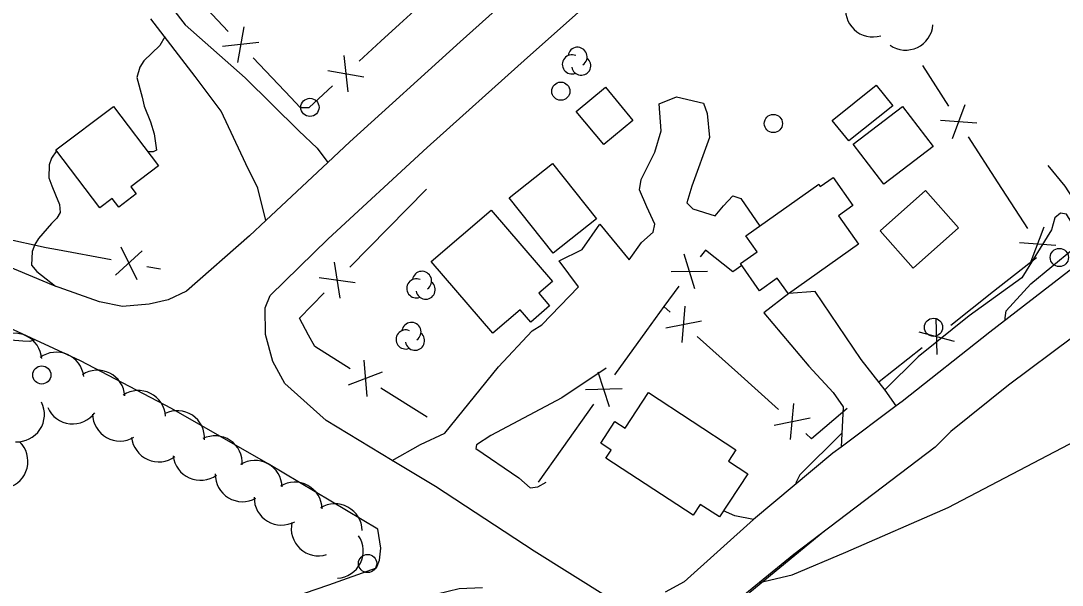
# Model space of a CAD drawing. Extents: x 362852 to 366875, y 5563573 to 5566479.
# Drawn here: x 363611.7 to 363726, y 5564915.4 to 5564977.4 of the extents above; entities that cross this region are included whole.
import ezdxf

# ---------------------------------------------------------------- set-up
doc = ezdxf.new("R2010")
doc.units = 0
for name, color, linetype in [('Niveau 19', 7, 'Continuous'), ('Niveau 2', 7, 'Continuous'), ('Niveau 21', 7, 'Continuous'), ('Niveau 22', 7, 'Continuous'), ('Niveau 31', 7, 'Continuous'), ('Niveau 36', 7, 'Continuous'), ('Niveau 37', 7, 'Continuous'), ('Niveau 44', 7, 'Continuous')]:
    doc.layers.add(name, color=color, linetype=linetype)

msp = doc.modelspace()

# ---------------------------------------------------------------- linework, layer by layer
at = {"layer": 'Niveau 19'}
for points in [[(363624.37, 5564983.84), (363629.69, 5564976.92), (363636.28, 5564971.11), (363642.19, 5564965.27), (363644.17, 5564963.39), (363645.36, 5564961.81)], [(363638.56, 5564955.45), (363637.67, 5564958.98), (363636.37, 5564961.65), (363633.66, 5564967.46), (363630.78, 5564971.25), (363625.94, 5564977.6)], [(363652.43, 5564929.07), (363655.52, 5564930.8), (363658.21, 5564932.08), (363664.09, 5564939.35), (363667.8, 5564943.32), (363668.84, 5564943.95), (363672.89, 5564948.14), (363670.76, 5564951.01), (363673.3, 5564952.26), (363675.24, 5564955.04), (363678.45, 5564951.1), (363679.81, 5564953), (363681.07, 5564954.15), (363681.26, 5564955.04), (363680.4, 5564956.93), (363679.56, 5564958.8), (363679.77, 5564959.95), (363681.26, 5564962.95), (363681.95, 5564965.3), (363681.73, 5564968.24), (363683.63, 5564969.03), (363686.62, 5564968.32), (363687.02, 5564967.2), (363687.25, 5564964.55), (363685.32, 5564959.22), (363684.77, 5564957.39), (363685.42, 5564956.73), (363687.89, 5564955.93), (363688.8, 5564957.03), (363689.83, 5564958.15), (363690.71, 5564957.84), (363692.79, 5564954.82)], [(363728.79, 5564951.48), (363729.38, 5564953.2), (363729.15, 5564954.83), (363726.3, 5564959.19), (363724.43, 5564961.49)], [(363707.75, 5564935.06), (363706.55, 5564936.78), (363703.93, 5564940.14), (363698.86, 5564947.64), (363695.96, 5564947.41), (363693.22, 5564945.3), (363698.18, 5564939.42), (363700.85, 5564936.54), (363701.94, 5564934.95), (363701.72, 5564930.54)], [(363675.9, 5564939.22), (363671.04, 5564935.93), (363663.24, 5564931.8), (363661.68, 5564930.77), (363661.6, 5564930.36), (363666.32, 5564927.16), (363667.59, 5564926.07), (363668.42, 5564926.17), (363669.33, 5564926.67)], [(363692.09, 5564922.56), (363690.06, 5564922.97), (363688.81, 5564923.53)]]:
    msp.add_lwpolyline(points, dxfattribs=at)
at = {"layer": 'Niveau 2'}
for points in [[(363627.46, 5564975.61), (363626.91, 5564974.65), (363625.17, 5564972.98), (363624.72, 5564972.29), (363624.38, 5564971.15), (363624.99, 5564968.97), (363625.21, 5564968.01), (363625.87, 5564966.29), (363626.3, 5564964.97), (363626.56, 5564963.15), (363626.19, 5564962.99), (363625.58, 5564962.98)], [(363615.58, 5564963.1), (363615.01, 5564962.29), (363614.76, 5564961.56), (363614.74, 5564960.12), (363615.04, 5564959.25), (363615.47, 5564958.24), (363615.91, 5564957.18), (363615.96, 5564956.32), (363615.61, 5564955.68), (363615.03, 5564955.12), (363613.6, 5564953.47), (363613.2, 5564952.8), (363612.89, 5564952.04), (363612.84, 5564950.53), (363613.39, 5564949.82), (363615.44, 5564948.23)], [(363719.72, 5564944.48), (363719.72, 5564944.75), (363719.85, 5564945.49), (363722.55, 5564948.47), (363727.16, 5564952.3), (363727.56, 5564953.46), (363727.39, 5564954.64), (363726.46, 5564956.14), (363725.8, 5564956.24), (363725.19, 5564955.74), (363724.81, 5564954.4), (363721.54, 5564949.12), (363715.77, 5564944.94), (363710.19, 5564940.46), (363706.53, 5564936.81)], [(363613.21, 5564942.33), (363612.63, 5564942.14), (363611.86, 5564942.19), (363610.5, 5564942.3), (363609.64, 5564942.26), (363608.34, 5564941.96), (363607.59, 5564941.65), (363606.82, 5564940.82), (363606.36, 5564939.69), (363603.98, 5564933.02), (363603.29, 5564932.29), (363602.39, 5564931.6), (363599.22, 5564931.14), (363598.2, 5564930.9), (363597.25, 5564930.63), (363596.77, 5564930.3), (363595.23, 5564926.85), (363594.75, 5564926.21), (363594.03, 5564925.84), (363593.12, 5564925.78)], [(363701.8, 5564932.08), (363697.19, 5564927.49), (363696.75, 5564926.61), (363696.82, 5564926.52)], [(363699.94, 5564921.34), (363691.69, 5564914.56), (363689.44, 5564912.05)]]:
    msp.add_lwpolyline(points, dxfattribs=at)
at = {"layer": 'Niveau 21'}
for points in [[(363676.14, 5564914.01), (363668.02, 5564919.11), (363657.18, 5564926.21), (363652.43, 5564929.07), (363645.16, 5564933.44), (363640.64, 5564937.51), (363639.31, 5564939.94), (363638.5, 5564942.91), (363638.46, 5564945.83), (363639.01, 5564947.19), (363645.38, 5564953.42), (363656.27, 5564963.45), (363667.27, 5564973.34), (363682.35, 5564986.79)], [(363668.97, 5564983.22), (363659.87, 5564975.07), (363647.77, 5564964.06), (363645.36, 5564961.81), (363638.56, 5564955.45), (363636.75, 5564953.76), (363629.83, 5564947.67), (363627.81, 5564946.7), (363625.75, 5564946.24), (363622.8, 5564946), (363620.3, 5564946.48), (363615.25, 5564948.3), (363605.23, 5564952.48), (363597.6, 5564956.48), (363591.36, 5564961), (363586.21, 5564965.28), (363582.13, 5564969.96), (363577.13, 5564976.83), (363572.62, 5564983.18)], [(363728.79, 5564951.48), (363718.03, 5564943.17), (363708.43, 5564935.56), (363707.75, 5564935.06), (363701.72, 5564930.54), (363700.82, 5564929.87), (363692.09, 5564922.56), (363684.47, 5564915.74), (363682.39, 5564914.6)], [(363732.29, 5564946.7), (363727.17, 5564942.61), (363720.1, 5564937.33), (363713.76, 5564932.26), (363712.04, 5564930.52), (363696.51, 5564918.73), (363692.74, 5564915.64), (363687.12, 5564911.05), (363686.52, 5564909.36), (363686.94, 5564907.91), (363687.85, 5564906.36), (363697.68, 5564900.33), (363712.65, 5564890.26), (363723.06, 5564884.22), (363730.37, 5564879.76)], [(363650.86, 5564921.5), (363638.79, 5564928.71), (363628.2, 5564934.78), (363618.21, 5564940.02), (363609.88, 5564943.86)], [(363662.35, 5564915.07), (363659.77, 5564914.95), (363657.37, 5564914.36), (363656.49, 5564914.14), (363643.32, 5564909.46), (363634.34, 5564906.59), (363625.06, 5564902.65), (363614.48, 5564898.12), (363612.6, 5564902.58), (363628.67, 5564909.67), (363638.9, 5564913.16), (363640.11, 5564913.57), (363645.46, 5564915.4), (363650.69, 5564917.26), (363651.02, 5564918.12), (363651.17, 5564919.41), (363650.86, 5564921.5)]]:
    msp.add_lwpolyline(points, dxfattribs=at)
at = {"layer": 'Niveau 22'}
msp.add_lwpolyline([(363692.74, 5564915.64), (363696.33, 5564916.51), (363702.22, 5564918.99), (363713.47, 5564923.91), (363727.52, 5564931.26), (363735.61, 5564935.62), (363745.11, 5564940.5), (363753.68, 5564945.23), (363763.22, 5564950.33), (363772.24, 5564955.46), (363778.39, 5564960.12), (363785.97, 5564967.8), (363793.2, 5564977.52), (363801.03, 5564987.56), (363804.86, 5564992.29), (363808.09, 5564996.28), (363814.8, 5565004.84), (363819.18, 5565010.37), (363821.19, 5565012.89)], dxfattribs=at)
at = {"layer": 'Niveau 31'}
for points in [[(363700.73, 5564966.44), (363705.57, 5564970.32), (363707.38, 5564968.05), (363702.55, 5564964.17), (363700.73, 5564966.44)], [(363675.83, 5564970.08), (363678.85, 5564966.44), (363675.65, 5564963.78), (363672.62, 5564967.41), (363675.83, 5564970.08)], [(363621.68, 5564957.85), (363620.31, 5564956.82), (363615.51, 5564963.19), (363621.83, 5564967.96), (363626.75, 5564961.43), (363623.72, 5564959.14), (363624.31, 5564958.35), (363622.4, 5564956.9), (363621.68, 5564957.85)], [(363711.82, 5564963.55), (363706.41, 5564959.42), (363703.04, 5564963.81), (363708.45, 5564967.95), (363711.82, 5564963.55)], [(363670.02, 5564961.69), (363674.85, 5564955.6), (363670.11, 5564951.83), (363665.28, 5564957.92), (363670.02, 5564961.69)], [(363691.25, 5564953.73), (363699.26, 5564959.41), (363699.43, 5564959.16), (363700.83, 5564960.15), (363703.01, 5564957.08), (363701.42, 5564955.95), (363703.62, 5564952.85), (363695.93, 5564947.39), (363694.71, 5564949.1), (363692.76, 5564947.72), (363690.65, 5564950.7), (363692.48, 5564952), (363691.25, 5564953.73)], [(363714.62, 5564954.64), (363709.63, 5564950.19), (363705.99, 5564954.28), (363710.98, 5564958.73), (363714.62, 5564954.64)], [(363663.29, 5564956.58), (363670.04, 5564948.74), (363668.52, 5564947.44), (363669.71, 5564946.06), (363667.63, 5564944.27), (363666.47, 5564945.62), (363663.47, 5564943.04), (363656.7, 5564950.91), (363663.29, 5564956.58)], [(363680.55, 5564936.52), (363690.15, 5564930.23), (363689.34, 5564928.99), (363691.48, 5564927.59), (363688.37, 5564922.85), (363686.25, 5564924.24), (363685.47, 5564923.04), (363675.88, 5564929.32), (363676.47, 5564930.21), (363675.32, 5564930.96), (363676.88, 5564933.34), (363677.99, 5564932.61), (363680.55, 5564936.52)]]:
    msp.add_lwpolyline(points, dxfattribs=at)
at = {"layer": 'Niveau 36'}
for centre in [(363670.94, 5564969.64), (363643.39, 5564967.86), (363694.28, 5564966.09), (363725.67, 5564951.37), (363711.86, 5564943.7), (363613.95, 5564938.46), (363649.72, 5564917.74)]:
    msp.add_circle(centre, 1, dxfattribs=at)
at = {"layer": 'Niveau 37'}
for p, q in [((363630.3, 5564980.58), (363634.42, 5564976.22)), ((363653.22, 5564977.01), (363657.66, 5564981.05)), ((363636.13, 5564976.73), (363635.45, 5564972.79)), ((363637.77, 5564974.99), (363633.8, 5564974.54)), ((363637.17, 5564973.31), (363641.28, 5564968.95)), ((363647.13, 5564973.57), (363647.55, 5564969.59)), ((363645.37, 5564971.93), (363649.31, 5564971.22)), ((363713.55, 5564968), (363710.67, 5564972.48)), ((363713.94, 5564964.44), (363715.34, 5564968.19)), ((363712.64, 5564966.46), (363716.63, 5564966.17)), ((363718.96, 5564959.59), (363715.71, 5564964.63)), ((363651.99, 5564954.59), (363656.2, 5564958.86)), ((363722.2, 5564954.54), (363718.96, 5564959.59)), ((363647.77, 5564950.32), (363651.99, 5564954.59)), ((363722.59, 5564950.98), (363723.99, 5564954.73)), ((363615.66, 5564952.24), (363621.56, 5564951.13)), ((363624.99, 5564952.11), (363622.05, 5564949.41)), ((363622.64, 5564952.55), (363624.4, 5564948.96)), ((363721.3, 5564953), (363725.28, 5564952.71)), ((363646.07, 5564950.87), (363646.66, 5564946.91)), ((363685.64, 5564947.91), (363684.48, 5564951.74)), ((363718.46, 5564947.66), (363723.17, 5564951.37)), ((363625.49, 5564950.39), (363626.99, 5564950.11)), ((363687.06, 5564949.84), (363683.06, 5564949.8)), ((363644.39, 5564949.16), (363648.35, 5564948.62)), ((363713.75, 5564943.94), (363718.46, 5564947.66)), ((363682.93, 5564945.36), (363682.24, 5564945.98)), ((363684.26, 5564942.03), (363684.6, 5564946.01)), ((363682.47, 5564943.63), (363686.39, 5564944.41)), ((363712.13, 5564944.7), (363712.23, 5564940.7)), ((363680.34, 5564943.36), (363676.83, 5564938.49)), ((363710.25, 5564943.21), (363714.11, 5564942.19)), ((363690.38, 5564938.68), (363685.91, 5564942.69)), ((363705.9, 5564937.75), (363710.61, 5564941.47)), ((363649.66, 5564936.09), (363649.34, 5564940.08)), ((363647.63, 5564937.37), (363651.37, 5564938.8)), ((363676.27, 5564934.97), (363675.05, 5564938.78)), ((363694.85, 5564934.68), (363690.38, 5564938.68)), ((363656.26, 5564933.82), (363651.18, 5564937.02)), ((363677.66, 5564936.93), (363673.66, 5564936.82)), ((363674.51, 5564935.24), (363671.04, 5564930.34)), ((363696.17, 5564931.35), (363696.52, 5564935.34)), ((363694.38, 5564932.95), (363698.3, 5564933.73)), ((363671.04, 5564930.34), (363668.45, 5564926.68))]:
    msp.add_line(p, q, dxfattribs=at)
for points in [[(363648.8, 5564972.95), (363651.16, 5564975.14), (363653.22, 5564977.01)], [(363641.28, 5564968.95), (363642.32, 5564967.85), (363643.32, 5564967.84), (363645.88, 5564970.22)], [(363609.8, 5564953.5), (363614.42, 5564952.47), (363615.66, 5564952.24)], [(363690.81, 5564950.47), (363689.81, 5564949.79), (363686.81, 5564952.19), (363686.25, 5564951.43)], [(363643.25, 5564942.84), (363642.24, 5564944.71), (363644.96, 5564947.47)], [(363683.88, 5564948.2), (363682.24, 5564945.98), (363680.34, 5564943.36)], [(363647.8, 5564939.15), (363643.92, 5564941.6), (363643.25, 5564942.84)], [(363702.38, 5564934.78), (363698.46, 5564931.44), (363697.83, 5564932.01)]]:
    msp.add_lwpolyline(points, dxfattribs=at)
at = {"layer": 'Niveau 44'}
for centre, radius, start, end in [((363705.2, 5564978.61), 3, 166.7515, 286.7295), ((363708.8, 5564977.16), 3, 235.4173, 355.3952), ((363672.78, 5564973.42), 1.05, 304.3592, 171.8163), ((363672.15, 5564972.59), 1.05, 66.2054, 291.894), ((363673.18, 5564972.45), 1.05, 189.0269, 51.7112), ((363655.7, 5564948.8), 1.05, 304.3592, 171.8163), ((363655.07, 5564947.97), 1.05, 66.2054, 291.894), ((363656.1, 5564947.83), 1.05, 189.0269, 51.7112), ((363654.54, 5564943.19), 1.05, 304.3592, 171.8163), ((363610.95, 5564940.04), 3, 4.0292, 124.0072), ((363653.9, 5564942.36), 1.05, 66.2054, 291.894), ((363654.93, 5564942.22), 1.05, 189.0269, 51.7112), ((363615.57, 5564937.96), 3, 6.5256, 126.5035), ((363620.07, 5564935.98), 3, 3.5615, 123.5395), ((363624.55, 5564933.75), 3, 3.5615, 123.5395), ((363611.24, 5564934.12), 3, 266.4853, 26.4632), ((363617.35, 5564936.08), 3, 203.8304, 323.8084), ((363622.52, 5564934.2), 3, 180.7088, 300.6867), ((363628.82, 5564931.54), 3, 356.3131, 116.291), ((363626.8, 5564931.91), 3, 186.0331, 306.0111), ((363632.97, 5564928.77), 3, 356.3131, 116.291), ((363609.43, 5564928.97), 3, 285.5869, 45.5649), ((363631.37, 5564929.88), 3, 186.0331, 306.0111), ((363637.34, 5564926.07), 3, 1.4885, 121.4664), ((363635.99, 5564927.53), 3, 178.9747, 298.9526), ((363641.73, 5564923.68), 3, 1.4885, 121.4664), ((363640.27, 5564924.96), 3, 178.9747, 298.9526), ((363646.13, 5564921.3), 3, 1.4885, 121.4664), ((363644.34, 5564921.58), 3, 167.1978, 287.1758), ((363646.24, 5564919.12), 3, 273.6814, 33.6594)]:
    msp.add_arc(centre, radius, start, end, dxfattribs=at)

doc.saveas('drawing.dxf')
